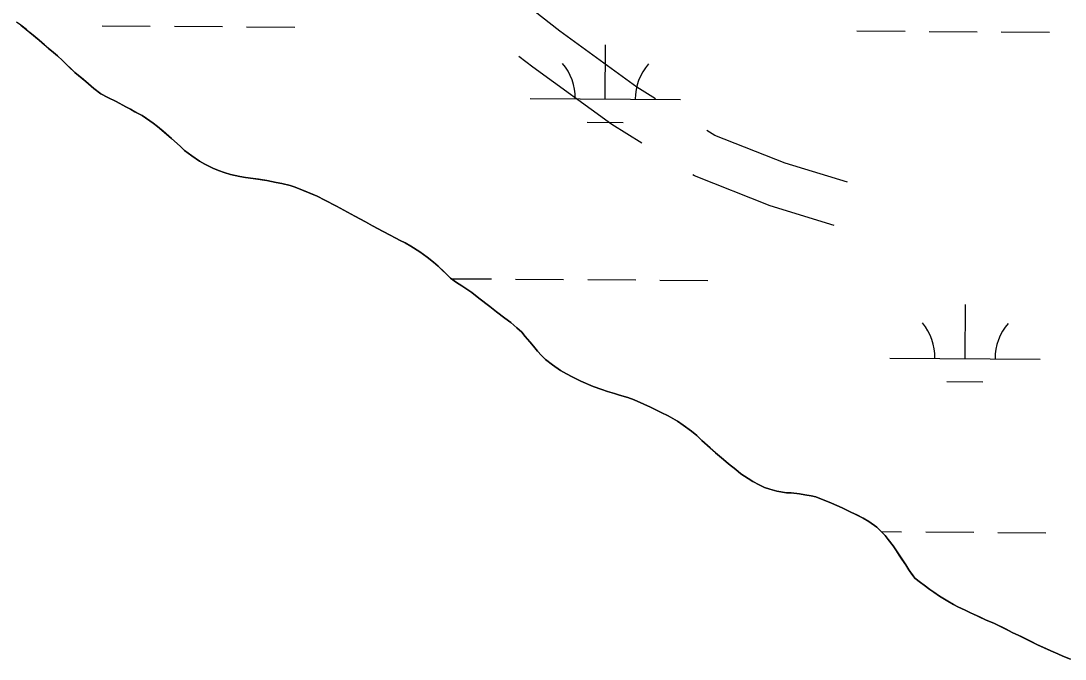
# Model space of a CAD drawing. Extents: x 3172231 to 3210228, y 940198 to 965780.
# Drawn here: x 3201671 to 3202365, y 949962 to 950386 of the extents above; entities that cross this region are included whole.
import ezdxf

# ---------------------------------------------------------------- set-up
doc = ezdxf.new("R2010")
doc.units = 0
for name, color, linetype in [('V-ROAD-CNTR', 7, 'Continuous'), ('V-SITE-VEGE', 7, 'Continuous'), ('V-TOPO-SHOR', 7, 'Continuous'), ('V-WETL-SWMP', 7, 'Continuous')]:
    doc.layers.add(name, color=color, linetype=linetype)

msp = doc.modelspace()

# ---------------------------------------------------------------- linework, layer by layer
at = {"layer": 'V-ROAD-CNTR'}
for points in [[(3202092.746, 950334.669), (3202080.35, 950342.371), (3202028.986, 950379.667), (3202011.651, 950393.097)], [(3202083.491, 950305.101), (3202063.6, 950317.459), (3202010.982, 950355.665), (3202001.847, 950362.742)], [(3202220.38, 950279.113), (3202178.877, 950291.878), (3202132.062, 950310.244), (3202126.722, 950313.561)], [(3202211.56, 950250.439), (3202168.975, 950263.536), (3202118.556, 950283.316), (3202117.467, 950283.993)]]:
    msp.add_lwpolyline(points, dxfattribs=at)
at = {"layer": 'V-SITE-VEGE'}
for p, q in [((3201670.62, 950383.48), (3201676.676, 950378.721)), ((3201676.676, 950378.721), (3201682.732, 950373.623)), ((3201682.732, 950373.623), (3201692.315, 950365.298)), ((3201692.315, 950365.298), (3201695.006, 950363.09)), ((3201695.006, 950363.09), (3201698.368, 950360.033)), ((3201698.368, 950360.033), (3201706.603, 950352.054)), ((3201706.603, 950352.054), (3201713.835, 950346.106)), ((3201713.835, 950346.106), (3201719.215, 950341.517)), ((3201719.215, 950341.517), (3201723.758, 950337.947)), ((3201723.758, 950337.947), (3201734.034, 950332.827)), ((3201734.034, 950332.827), (3201740.432, 950329.249)), ((3201740.432, 950329.249), (3201743.465, 950327.713)), ((3201743.465, 950327.713), (3201751.213, 950323.451)), ((3201751.213, 950323.451), (3201758.619, 950318.516)), ((3201758.619, 950318.516), (3201761.48, 950316.306)), ((3201761.48, 950316.306), (3201770.726, 950308.323)), ((3201770.726, 950308.323), (3201776.61, 950303.055)), ((3201776.61, 950303.055), (3201779.467, 950300.34)), ((3201779.467, 950300.34), (3201784.348, 950296.598)), ((3201784.348, 950296.598), (3201789.396, 950293.194)), ((3201789.396, 950293.194), (3201792.933, 950291.15)), ((3201792.933, 950291.15), (3201798.323, 950288.588)), ((3201798.323, 950288.588), (3201802.032, 950287.05)), ((3201802.032, 950287.05), (3201810.124, 950284.308)), ((3201810.124, 950284.308), (3201816.196, 950282.923)), ((3201816.196, 950282.923), (3201825.142, 950281.697)), ((3201825.142, 950281.697), (3201834.255, 950280.3)), ((3201834.255, 950280.3), (3201844.211, 950278.389)), ((3201844.211, 950278.389), (3201849.607, 950277.013)), ((3201849.607, 950277.013), (3201852.98, 950275.981)), ((3201852.98, 950275.981), (3201867.644, 950269.994)), ((3201867.644, 950269.994), (3201880.444, 950263.175)), ((3201880.444, 950263.175), (3201885.496, 950260.615)), ((3201885.496, 950260.615), (3201892.738, 950256.525)), ((3201892.738, 950256.525), (3201899.814, 950252.773)), ((3201899.814, 950252.773), (3201904.36, 950250.217)), ((3201904.36, 950250.217), (3201911.602, 950246.465)), ((3201911.602, 950246.465), (3201916.151, 950243.911)), ((3201916.151, 950243.911), (3201926.258, 950238.789)), ((3201926.258, 950238.789), (3201929.962, 950236.743)), ((3201929.962, 950236.743), (3201935.855, 950232.997)), ((3201935.855, 950232.997), (3201940.735, 950229.426)), ((3201940.735, 950229.426), (3201945.107, 950226.026)), ((3201945.107, 950226.026), (3201948.134, 950223.478)), ((3201948.134, 950223.478), (3201956.369, 950215.329)), ((3201956.369, 950215.329), (3201970.507, 950205.8)), ((3201970.507, 950205.8), (3201975.217, 950202.058)), ((3201975.217, 950202.058), (3201982.451, 950196.619)), ((3201982.451, 950196.619), (3201986.823, 950193.049)), ((3201986.823, 950193.049), (3201996.414, 950185.906)), ((3201996.414, 950185.906), (3202000.451, 950182.51)), ((3202000.451, 950182.51), (3202003.813, 950179.45)), ((3202003.813, 950179.45), (3202005.992, 950176.569)), ((3202005.992, 950176.569), (3202014.219, 950166.9)), ((3202014.219, 950166.9), (3202016.906, 950164.014)), ((3202016.906, 950164.014), (3202019.595, 950161.469)), ((3202019.595, 950161.469), (3202024.138, 950157.729)), ((3202024.138, 950157.729), (3202029.522, 950154.155)), ((3202029.522, 950154.155), (3202033.397, 950151.939)), ((3202033.397, 950151.939), (3202042.998, 950146.994)), ((3202042.998, 950146.994), (3202051.255, 950143.403)), ((3202051.255, 950143.403), (3202056.99, 950141.347)), ((3202056.99, 950141.347), (3202060.697, 950140.147)), ((3202060.697, 950140.147), (3202065.419, 950138.773)), ((3202065.419, 950138.773), (3202074.187, 950136.024)), ((3202074.187, 950136.024), (3202078.401, 950134.482)), ((3202078.401, 950134.482), (3202084.806, 950131.748)), ((3202084.806, 950131.748), (3202089.354, 950129.698)), ((3202089.354, 950129.698), (3202100.979, 950123.896)), ((3202100.979, 950123.896), (3202107.379, 950120.318)), ((3202107.379, 950120.318), (3202111.081, 950117.764)), ((3202111.081, 950117.764), (3202116.634, 950113.685)), ((3202116.634, 950113.685), (3202120.164, 950110.795)), ((3202120.164, 950110.795), (3202123.525, 950107.567)), ((3202123.525, 950107.567), (3202128.905, 950102.642)), ((3202128.905, 950102.642), (3202137.816, 950094.829)), ((3202137.816, 950094.829), (3202141.181, 950091.941)), ((3202141.181, 950091.941), (3202146.059, 950088.2)), ((3202146.059, 950088.2), (3202149.422, 950085.482)), ((3202149.422, 950085.482), (3202154.304, 950082.246)), ((3202154.304, 950082.246), (3202157.333, 950080.374)), ((3202157.333, 950080.374), (3202161.544, 950077.986)), ((3202161.544, 950077.986), (3202165.081, 950076.28)), ((3202165.081, 950076.28), (3202168.792, 950075.08)), ((3202168.792, 950075.08), (3202173.347, 950073.874)), ((3202173.347, 950073.874), (3202179.757, 950072.827)), ((3202179.757, 950072.827), (3202182.966, 950072.643)), ((3202182.966, 950072.643), (3202188.369, 950072.108)), ((3202188.369, 950072.108), (3202196.133, 950070.718)), ((3202196.133, 950070.718), (3202199.336, 950070.024)), ((3202199.336, 950070.024), (3202209.617, 950065.919)), ((3202209.617, 950065.919), (3202216.693, 950062.675)), ((3202216.693, 950062.675), (3202230.676, 950056.017)), ((3202230.676, 950056.017), (3202234.549, 950053.801)), ((3202234.549, 950053.801), (3202239.765, 950049.892)), ((3202239.765, 950049.892), (3202245.311, 950044.458)), ((3202245.311, 950044.458), (3202247.325, 950041.745)), ((3202247.325, 950041.745), (3202250.681, 950037.505)), ((3202250.681, 950037.505), (3202259.062, 950024.968)), ((3202259.062, 950024.968), (3202261.071, 950021.576)), ((3202261.071, 950021.576), (3202265.095, 950015.983)), ((3202265.095, 950015.983), (3202277.715, 950006.63)), ((3202277.715, 950006.63), (3202281.42, 950004.078)), ((3202281.42, 950004.078), (3202287.142, 950000.67)), ((3202287.142, 950000.67), (3202290.847, 949998.624)), ((3202290.847, 949998.624), (3202293.71, 949997.09)), ((3202293.71, 949997.09), (3202298.596, 949994.7)), ((3202298.596, 949994.7), (3202312.072, 949988.384)), ((3202312.072, 949988.384), (3202318.142, 949985.82)), ((3202318.142, 949985.82), (3202346.782, 949971.824)), ((3202346.782, 949971.824), (3202355.543, 949967.726)), ((3202355.543, 949967.726), (3202360.262, 949965.676)), ((3202360.262, 949965.676), (3202368.687, 949962.256))]:
    msp.add_line(p, q, dxfattribs=at)
at = {"layer": 'V-TOPO-SHOR'}
for points in [[(3201670.62, 950383.48), (3201674.323, 950380.59), (3201676.676, 950378.721), (3201680.041, 950375.833), (3201682.732, 950373.623), (3201686.431, 950370.396), (3201688.784, 950368.358), (3201692.315, 950365.298), (3201695.006, 950363.09), (3201698.368, 950360.033), (3201702.569, 950355.957), (3201706.603, 950352.054), (3201710.976, 950348.484), (3201713.835, 950346.104), (3201719.215, 950341.517), (3201723.758, 950337.947), (3201728.474, 950335.559), (3201734.034, 950332.827), (3201740.432, 950329.249), (3201743.465, 950327.713), (3201746.496, 950326.009), (3201751.213, 950323.451), (3201754.074, 950321.579), (3201758.619, 950318.516), (3201761.48, 950316.306), (3201765.178, 950313.078), (3201770.726, 950308.321), (3201776.61, 950303.055), (3201779.467, 950300.34), (3201784.348, 950296.598), (3201789.396, 950293.194), (3201792.933, 950291.15), (3201798.323, 950288.588), (3201802.032, 950287.05), (3201805.909, 950285.68), (3201810.124, 950284.308), (3201816.196, 950282.923), (3201819.909, 950282.399), (3201825.142, 950281.697), (3201828.687, 950281.172), (3201834.255, 950280.3), (3201840.33, 950279.085), (3201844.211, 950278.389), (3201849.607, 950277.013), (3201852.98, 950275.981), (3201858.543, 950273.757), (3201867.644, 950269.994), (3201872.864, 950267.266), (3201880.444, 950263.175), (3201885.496, 950260.615), (3201892.738, 950256.525), (3201899.814, 950252.773), (3201904.36, 950250.217), (3201911.602, 950246.465), (3201916.151, 950243.909), (3201922.889, 950240.495), (3201926.258, 950238.789), (3201929.962, 950236.743)], [(3201929.962, 950236.743), (3201935.855, 950232.997), (3201940.735, 950229.426), (3201945.107, 950226.026), (3201948.134, 950223.478), (3201952.169, 950219.573), (3201956.369, 950215.329), (3201960.408, 950212.605), (3201963.943, 950210.223), (3201970.507, 950205.8), (3201975.217, 950202.058), (3201982.451, 950196.619), (3201986.823, 950193.049), (3201992.545, 950188.797), (3201996.414, 950185.906), (3202000.451, 950182.508), (3202003.813, 950179.45), (3202005.992, 950176.569), (3202009.015, 950173.007), (3202011.534, 950170.124), (3202014.219, 950166.9), (3202016.906, 950164.014), (3202019.595, 950161.469), (3202024.138, 950157.729), (3202029.524, 950154.155), (3202033.397, 950151.939), (3202037.272, 950149.893), (3202042.998, 950146.994), (3202051.255, 950143.403), (3202056.988, 950141.347), (3202060.697, 950140.147), (3202065.419, 950138.773), (3202068.79, 950137.741), (3202074.187, 950136.024), (3202078.401, 950134.482), (3202084.806, 950131.748), (3202089.354, 950129.698), (3202096.43, 950126.116), (3202100.979, 950123.896), (3202107.379, 950120.318), (3202111.081, 950117.764), (3202116.634, 950113.685), (3202120.164, 950110.795), (3202123.525, 950107.57), (3202128.905, 950102.642), (3202132.606, 950099.414), (3202137.816, 950094.829), (3202141.181, 950091.941), (3202146.059, 950088.2), (3202149.422, 950085.482), (3202154.304, 950082.246), (3202157.333, 950080.374), (3202161.544, 950077.988), (3202165.081, 950076.28), (3202168.792, 950075.08), (3202173.347, 950073.874), (3202179.757, 950072.827), (3202182.966, 950072.643), (3202188.369, 950072.108), (3202191.912, 950071.414), (3202196.131, 950070.718), (3202199.336, 950070.026), (3202203.719, 950068.316), (3202209.617, 950065.919), (3202216.693, 950062.675), (3202222.927, 950059.771), (3202226.466, 950058.065), (3202230.676, 950056.017), (3202234.549, 950053.801), (3202239.765, 950049.892), (3202245.311, 950044.458), (3202247.325, 950041.745), (3202250.681, 950037.505), (3202252.86, 950034.286), (3202254.704, 950031.404), (3202256.547, 950028.695), (3202259.062, 950024.965), (3202261.071, 950021.576), (3202263.082, 950018.697), (3202265.095, 950015.983), (3202268.798, 950013.261), (3202271.321, 950011.391), (3202275.19, 950008.502), (3202277.715, 950006.63), (3202281.418, 950004.078), (3202287.142, 950000.67), (3202290.847, 949998.624), (3202293.71, 949997.09), (3202298.596, 949994.7), (3202302.133, 949992.994), (3202308.199, 949990.26), (3202312.074, 949988.384), (3202318.142, 949985.82), (3202325.89, 949982.064), (3202329.935, 949980.016), (3202336.337, 949976.944), (3202342.571, 949973.872), (3202346.782, 949971.824), (3202352.342, 949969.262), (3202355.543, 949967.726), (3202360.262, 949965.676)], [(3202360.262, 949965.676), (3202363.633, 949964.308), (3202368.687, 949962.254)]]:
    msp.add_lwpolyline(points, dxfattribs=at)
at = {"layer": 'V-WETL-SWMP'}
for p, q in [((3201670.621, 950383.481), (3201667.76, 950385.522)), ((3201674.322, 950380.591), (3201670.621, 950383.481)), ((3201724.702, 950383.158), (3201756.701, 950382.94)), ((3201772.701, 950382.831), (3201804.7, 950382.614)), ((3201676.677, 950378.721), (3201674.322, 950380.591)), ((3201680.04, 950375.833), (3201676.677, 950378.721)), ((3201820.7, 950382.505), (3201852.699, 950382.287)), ((3202226.599, 950379.742), (3202258.598, 950379.524)), ((3202274.597, 950379.415), (3202306.597, 950379.197)), ((3202322.596, 950379.088), (3202354.596, 950378.87)), ((3201682.731, 950373.624), (3201680.04, 950375.833)), ((3201686.43, 950370.396), (3201682.731, 950373.624)), ((3201688.784, 950368.357), (3201686.43, 950370.396)), ((3202059.222, 950334.45), (3202059.467, 950370.449)), ((3201692.315, 950365.299), (3201688.784, 950368.357)), ((3201695.006, 950363.09), (3201692.315, 950365.299)), ((3201698.368, 950360.033), (3201695.006, 950363.09)), ((3201702.569, 950355.958), (3201698.368, 950360.033)), ((3201706.603, 950352.053), (3201702.569, 950355.958)), ((3201710.976, 950348.484), (3201706.603, 950352.053)), ((3201713.835, 950346.105), (3201710.976, 950348.484)), ((3201719.216, 950341.517), (3201713.835, 950346.105)), ((3201723.758, 950337.948), (3201719.216, 950341.517)), ((3201728.474, 950335.559), (3201723.758, 950337.948)), ((3201734.034, 950332.828), (3201728.474, 950335.559)), ((3202009.224, 950334.79), (3202109.221, 950334.11)), ((3201740.433, 950329.249), (3201734.034, 950332.828)), ((3201743.466, 950327.714), (3201740.433, 950329.249)), ((3201746.497, 950326.009), (3201743.466, 950327.714)), ((3201751.213, 950323.452), (3201746.497, 950326.009)), ((3201754.074, 950321.579), (3201751.213, 950323.452)), ((3201758.619, 950318.516), (3201754.074, 950321.579)), ((3201761.479, 950316.306), (3201758.619, 950318.516)), ((3201765.178, 950313.078), (3201761.479, 950316.306)), ((3202047.118, 950319.101), (3202071.117, 950318.938)), ((3201770.727, 950308.321), (3201765.178, 950313.078)), ((3201776.611, 950303.055), (3201770.727, 950308.321)), ((3201779.468, 950300.339), (3201776.611, 950303.055)), ((3201784.347, 950296.598), (3201779.468, 950300.339)), ((3201789.396, 950293.195), (3201784.347, 950296.598)), ((3201792.933, 950291.15), (3201789.396, 950293.195)), ((3201798.324, 950288.589), (3201792.933, 950291.15)), ((3201802.032, 950287.05), (3201798.324, 950288.589)), ((3201805.909, 950285.679), (3201802.032, 950287.05)), ((3201810.124, 950284.307), (3201805.909, 950285.679)), ((3201816.197, 950282.924), (3201810.124, 950284.307)), ((3201819.91, 950282.399), (3201816.197, 950282.924)), ((3201825.142, 950281.697), (3201819.91, 950282.399)), ((3201828.686, 950281.172), (3201825.142, 950281.697)), ((3201834.255, 950280.299), (3201828.686, 950281.172)), ((3201840.329, 950279.086), (3201834.255, 950280.299)), ((3201844.21, 950278.39), (3201840.329, 950279.086)), ((3201849.607, 950277.012), (3201844.21, 950278.39)), ((3201852.98, 950275.981), (3201849.607, 950277.012)), ((3201858.542, 950273.757), (3201852.98, 950275.981)), ((3201867.643, 950269.995), (3201858.542, 950273.757)), ((3201872.864, 950267.266), (3201867.643, 950269.995)), ((3201880.444, 950263.174), (3201872.864, 950267.266)), ((3201885.497, 950260.615), (3201880.444, 950263.174)), ((3201892.739, 950256.525), (3201885.497, 950260.615)), ((3201899.813, 950252.773), (3201892.739, 950256.525)), ((3201904.36, 950250.217), (3201899.813, 950252.773)), ((3201911.603, 950246.464), (3201904.36, 950250.217)), ((3201916.15, 950243.908), (3201911.603, 950246.464)), ((3201922.888, 950240.495), (3201916.15, 950243.908)), ((3201926.257, 950238.789), (3201922.888, 950240.495)), ((3201929.962, 950236.744), (3201926.257, 950238.789)), ((3201935.854, 950232.998), (3201929.962, 950236.744)), ((3201940.734, 950229.426), (3201935.854, 950232.998)), ((3201945.108, 950226.026), (3201940.734, 950229.426)), ((3201948.135, 950223.478), (3201945.108, 950226.026)), ((3201952.168, 950219.572), (3201948.135, 950223.478)), ((3201956.369, 950215.329), (3201952.168, 950219.572)), ((3201960.408, 950212.606), (3201956.369, 950215.329)), ((3201956.748, 950215.074), (3201983.563, 950214.891)), ((3201963.943, 950210.223), (3201960.408, 950212.606)), ((3201970.507, 950205.799), (3201963.943, 950210.223)), ((3201999.562, 950214.782), (3202031.562, 950214.565)), ((3202047.561, 950214.456), (3202079.561, 950214.238)), ((3202095.56, 950214.129), (3202127.56, 950213.911)), ((3201975.217, 950202.059), (3201970.507, 950205.799)), ((3201982.451, 950196.618), (3201975.217, 950202.059)), ((3201986.824, 950193.049), (3201982.451, 950196.618)), ((3202298.526, 950162.004), (3202298.771, 950198.003)), ((3201992.545, 950188.797), (3201986.824, 950193.049)), ((3201996.414, 950185.906), (3201992.545, 950188.797)), ((3202000.45, 950182.508), (3201996.414, 950185.906)), ((3202003.813, 950179.451), (3202000.45, 950182.508)), ((3202005.993, 950176.569), (3202003.813, 950179.451)), ((3202009.015, 950173.007), (3202005.993, 950176.569)), ((3202011.534, 950170.123), (3202009.015, 950173.007)), ((3202014.22, 950166.9), (3202011.534, 950170.123)), ((3202016.907, 950164.015), (3202014.22, 950166.9)), ((3202019.596, 950161.468), (3202016.907, 950164.015)), ((3202024.137, 950157.729), (3202019.596, 950161.468)), ((3202248.527, 950162.344), (3202348.525, 950161.664)), ((3202029.524, 950154.155), (3202024.137, 950157.729)), ((3202033.397, 950151.94), (3202029.524, 950154.155)), ((3202037.271, 950149.893), (3202033.397, 950151.94)), ((3202042.998, 950146.993), (3202037.271, 950149.893)), ((3202051.256, 950143.404), (3202042.998, 950146.993)), ((3202056.987, 950141.348), (3202051.256, 950143.404)), ((3202060.697, 950140.147), (3202056.987, 950141.348)), ((3202065.419, 950138.772), (3202060.697, 950140.147)), ((3202286.421, 950146.655), (3202310.421, 950146.492)), ((3202068.791, 950137.741), (3202065.419, 950138.772)), ((3202074.187, 950136.025), (3202068.791, 950137.741)), ((3202078.401, 950134.483), (3202074.187, 950136.025)), ((3202084.805, 950131.748), (3202078.401, 950134.483)), ((3202089.355, 950129.699), (3202084.805, 950131.748)), ((3202096.43, 950126.116), (3202089.355, 950129.699)), ((3202100.978, 950123.897), (3202096.43, 950126.116)), ((3202107.378, 950120.318), (3202100.978, 950123.897)), ((3202111.081, 950117.765), (3202107.378, 950120.318)), ((3202116.633, 950113.684), (3202111.081, 950117.765)), ((3202120.165, 950110.795), (3202116.633, 950113.684)), ((3202123.526, 950107.569), (3202120.165, 950110.795)), ((3202128.906, 950102.643), (3202123.526, 950107.569)), ((3202132.605, 950099.415), (3202128.906, 950102.643)), ((3202137.817, 950094.829), (3202132.605, 950099.415)), ((3202141.18, 950091.941), (3202137.817, 950094.829)), ((3202146.059, 950088.2), (3202141.18, 950091.941)), ((3202149.423, 950085.481), (3202146.059, 950088.2)), ((3202154.304, 950082.247), (3202149.423, 950085.481)), ((3202157.334, 950080.374), (3202154.304, 950082.247)), ((3202161.544, 950077.988), (3202157.334, 950080.374)), ((3202165.082, 950076.281), (3202161.544, 950077.988)), ((3202168.792, 950075.08), (3202165.082, 950076.281)), ((3202173.346, 950073.874), (3202168.792, 950075.08)), ((3202179.758, 950072.828), (3202173.346, 950073.874)), ((3202182.966, 950072.643), (3202179.758, 950072.828)), ((3202188.368, 950072.109), (3202182.966, 950072.643)), ((3202191.911, 950071.415), (3202188.368, 950072.109)), ((3202196.13, 950070.718), (3202191.911, 950071.415)), ((3202199.335, 950070.026), (3202196.13, 950070.718)), ((3202203.718, 950068.315), (3202199.335, 950070.026)), ((3202209.616, 950065.92), (3202203.718, 950068.315)), ((3202216.693, 950062.675), (3202209.616, 950065.92)), ((3202222.927, 950059.772), (3202216.693, 950062.675)), ((3202226.465, 950058.065), (3202222.927, 950059.772)), ((3202230.677, 950056.017), (3202226.465, 950058.065)), ((3202234.55, 950053.802), (3202230.677, 950056.017)), ((3202239.766, 950049.891), (3202234.55, 950053.802)), ((3202245.312, 950044.458), (3202239.766, 950049.891)), ((3202242.769, 950046.949), (3202256.333, 950046.857)), ((3202247.324, 950041.745), (3202245.312, 950044.458)), ((3202272.333, 950046.748), (3202304.332, 950046.53)), ((3202320.332, 950046.421), (3202352.331, 950046.203)), ((3202250.681, 950037.506), (3202247.324, 950041.745)), ((3202252.86, 950034.286), (3202250.681, 950037.506)), ((3202254.703, 950031.405), (3202252.86, 950034.286)), ((3202256.547, 950028.694), (3202254.703, 950031.405)), ((3202259.061, 950024.965), (3202256.547, 950028.694)), ((3202261.07, 950021.577), (3202259.061, 950024.965)), ((3202263.082, 950018.696), (3202261.07, 950021.577)), ((3202265.095, 950015.983), (3202263.082, 950018.696)), ((3202268.797, 950013.262), (3202265.095, 950015.983)), ((3202271.321, 950011.392), (3202268.797, 950013.262)), ((3202275.19, 950008.501), (3202271.321, 950011.392)), ((3202277.714, 950006.63), (3202275.19, 950008.501)), ((3202281.417, 950004.078), (3202277.714, 950006.63)), ((3202287.142, 950000.671), (3202281.417, 950004.078)), ((3202290.847, 949998.625), (3202287.142, 950000.671)), ((3202293.71, 949997.091), (3202290.847, 949998.625)), ((3202298.596, 949994.701), (3202293.71, 949997.091)), ((3202302.134, 949992.994), (3202298.596, 949994.701)), ((3202308.2, 949990.261), (3202302.134, 949992.994)), ((3202312.075, 949988.384), (3202308.2, 949990.261)), ((3202318.142, 949985.819), (3202312.075, 949988.384)), ((3202325.891, 949982.064), (3202318.142, 949985.819)), ((3202329.934, 949980.017), (3202325.891, 949982.064)), ((3202336.336, 949976.944), (3202329.934, 949980.017)), ((3202342.57, 949973.872), (3202336.336, 949976.944)), ((3202346.781, 949971.824), (3202342.57, 949973.872)), ((3202352.342, 949969.262), (3202346.781, 949971.824)), ((3202355.543, 949967.726), (3202352.342, 949969.262)), ((3202360.261, 949965.675), (3202355.543, 949967.726)), ((3202363.632, 949964.307), (3202360.261, 949965.675)), ((3202368.688, 949962.254), (3202363.632, 949964.307))]:
    msp.add_line(p, q, dxfattribs=at)
for centre, start, end in [((3202003.984, 950335.301), 358.838165, 40.381824), ((3202114.467, 950334.549), 138.838162, 180.381821), ((3202243.288, 950162.855), 358.838165, 40.381824), ((3202353.771, 950162.103), 138.838162, 180.381821)]:
    msp.add_arc(centre, 35.246, start, end, dxfattribs=at)

doc.saveas('drawing.dxf')
